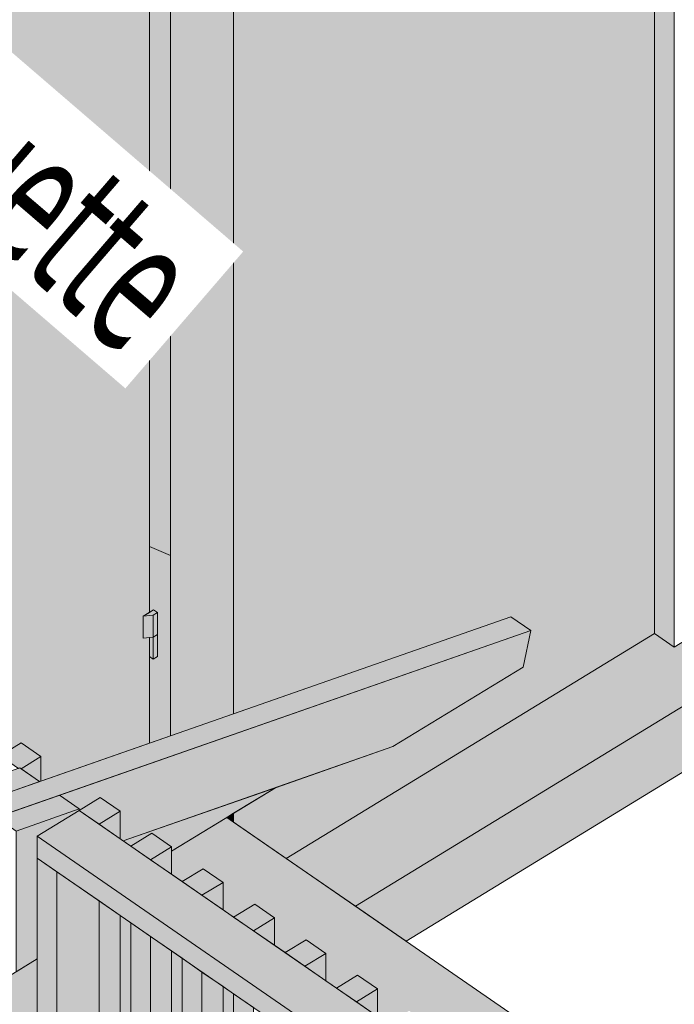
# Model space of a CAD drawing. Header units: millimetres. Extents: x 0 to 1517, y -116 to 725.
# Tile 408 of 501: x 1135 to 1146, y 587 to 604. Entities that reach past the tile are written whole.
import ezdxf

# ---------------------------------------------------------------- set-up
doc = ezdxf.new("R2010")
doc.units = ezdxf.units.MM
doc.layers.add('Ech.1_100', color=7, linetype='Continuous')
doc.styles.add('tahoma-', font='txt', dxfattribs={"height": 1})

msp = doc.modelspace()

# ---------------------------------------------------------------- hatches: boundary and pattern name
at = {"layer": 'Ech.1_100', "linetype": 'Continuous', "lineweight": 5, "true_color": 0xf8f8f8, "transparency": 33554687}
msp.add_hatch(color=7, dxfattribs=at).paths.add_polyline_path([(1138.771, 592.311), (1143.571, 593.99), (1143.914, 593.754), (1143.781, 593.119), (1141.529, 591.744), (1139.496, 591.032), (1138.771, 590.59), (1138.771, 590.436), (1139.681, 589.808), (1146.056, 593.701), (1146.056, 618.92), (1146.034, 618.907), (1145.863, 619.025), (1145.691, 619.333), (1145.691, 619.556), (1145.439, 619.402), (1145.439, 618.543), (1145.075, 618.321), (1144.904, 618.439), (1144.732, 618.748), (1144.732, 618.97), (1144.48, 618.816), (1144.48, 617.958), (1144.116, 617.735), (1143.944, 617.853), (1143.773, 618.162), (1143.773, 618.385), (1143.521, 618.231), (1143.521, 617.372), (1143.157, 617.149), (1142.985, 617.268), (1142.814, 617.576), (1142.814, 617.799), (1142.562, 617.645), (1142.562, 616.786), (1142.197, 616.564), (1142.026, 616.682), (1141.855, 616.99), (1141.855, 617.213), (1141.603, 617.059), (1141.603, 616.2), (1141.238, 615.978), (1141.067, 616.096), (1140.896, 616.404), (1140.896, 616.627), (1140.643, 616.473), (1140.643, 615.614), (1140.279, 615.392), (1140.108, 615.51), (1139.937, 615.819), (1139.937, 616.041), (1139.684, 615.887), (1139.684, 615.029), (1139.32, 614.806), (1139.149, 614.924), (1138.978, 615.233), (1138.978, 615.456), (1138.771, 615.33), (1138.771, 592.311)])
at = {"layer": 'Ech.1_100', "linetype": 'Continuous', "lineweight": 5, "true_color": 0xdcdcdc, "transparency": 33554687}
for points in [[(1146.398, 619.129), (1146.056, 618.92), (1146.056, 593.701), (1146.398, 593.465), (1146.398, 619.129)], [(1137.678, 591.929), (1138.771, 592.311), (1138.771, 615.33), (1138.725, 615.301), (1138.725, 614.443), (1138.361, 614.22), (1138.19, 614.339), (1138.018, 614.647), (1138.018, 614.87), (1137.766, 614.716), (1137.766, 607.241), (1137.678, 607.188), (1137.678, 591.929)], [(1140.88, 588.98), (1148.347, 593.541), (1147.491, 594.132), (1146.398, 593.465), (1146.056, 593.701), (1139.681, 589.808), (1140.88, 588.98)], [(1148.347, 593.541), (1140.88, 588.98), (1141.756, 588.375), (1148.347, 592.4), (1148.347, 593.541)], [(1138.771, 590.59), (1138.653, 590.518), (1138.771, 590.436), (1138.771, 590.59)], [(1134.644, 570.911), (1135.008, 571.039), (1135.008, 581.762), (1135.372, 581.985), (1135.372, 588.068), (1134.644, 587.623), (1134.644, 570.911)]]:
    msp.add_hatch(color=254, dxfattribs=at).paths.add_polyline_path(points)
at = {"layer": 'Ech.1_100', "linetype": 'Continuous', "lineweight": 5, "true_color": 0xb3d6f7, "transparency": 33554687}
msp.add_hatch(color=254, dxfattribs=at).paths.add_polyline_path([(1137.314, 605.037), (1137.205, 605.025), (1137.205, 605.405), (1137.314, 605.472), (1137.314, 607.079), (1137.231, 607.137), (1137.154, 607.275), (1136.807, 607.063), (1136.807, 606.655), (1136.443, 606.433), (1136.271, 606.551), (1136.195, 606.689), (1135.848, 606.477), (1135.848, 606.07), (1135.484, 605.847), (1135.312, 605.965), (1135.236, 606.103), (1134.889, 605.892), (1134.889, 605.484), (1134.525, 605.261), (1134.353, 605.38), (1134.277, 605.518), (1133.93, 605.306), (1133.93, 604.898), (1133.565, 604.675), (1133.394, 604.794), (1133.317, 604.932), (1132.971, 604.72), (1132.971, 604.312), (1132.606, 604.09), (1132.435, 604.208), (1132.358, 604.346), (1132.011, 604.134), (1132.011, 603.726), (1131.647, 603.504), (1131.487, 603.615), (1131.487, 599.042), (1132.02, 598.885), (1131.906, 598.457), (1132.408, 597.971), (1132.376, 597.852), (1132.121, 597.696), (1132.028, 597.348), (1131.664, 597.126), (1131.487, 597.248), (1131.487, 594.238), (1131.532, 594.266), (1131.875, 594.029), (1131.875, 593.555), (1132.059, 593.428), (1132.423, 593.651), (1132.765, 593.414), (1132.765, 592.94), (1132.949, 592.813), (1133.314, 593.036), (1133.656, 592.799), (1133.656, 592.325), (1133.84, 592.198), (1134.204, 592.421), (1134.547, 592.184), (1134.547, 591.71), (1134.731, 591.583), (1135.095, 591.806), (1135.437, 591.569), (1135.437, 591.145), (1137.314, 591.801), (1137.314, 593.63), (1137.205, 593.619), (1137.205, 593.999), (1137.314, 594.065), (1137.314, 605.037)])
at = {"layer": 'Ech.1_100', "linetype": 'Continuous', "lineweight": 5, "true_color": 0xb3b3b3, "transparency": 33554687}
for points in [[(1137.314, 595.206), (1137.678, 595.048), (1137.678, 607.188), (1137.402, 607.019), (1137.314, 607.079), (1137.314, 605.472), (1137.387, 605.516), (1137.456, 605.469), (1137.456, 604.709), (1137.383, 604.664), (1137.314, 604.711), (1137.314, 595.206)], [(1137.314, 591.801), (1137.678, 591.929), (1137.678, 595.048), (1137.314, 595.206), (1137.314, 594.065), (1137.387, 594.11), (1137.456, 594.063), (1137.456, 593.302), (1137.383, 593.258), (1137.314, 593.305), (1137.314, 591.801)]]:
    msp.add_hatch(color=253, dxfattribs=at).paths.add_polyline_path(points)
at = {"layer": 'Ech.1_100', "linetype": 'Continuous', "lineweight": 5, "true_color": 0xc7c7c7, "transparency": 33554687}
for points in [[(1137.205, 593.999), (1137.383, 594.018), (1137.456, 594.063), (1137.387, 594.11), (1137.205, 593.999)], [(1137.383, 593.638), (1137.456, 593.682), (1137.456, 594.063), (1137.383, 594.018), (1137.383, 593.638)], [(1137.205, 593.619), (1137.383, 593.638), (1137.383, 594.018), (1137.205, 593.999), (1137.205, 593.619)], [(1137.383, 593.638), (1137.314, 593.63), (1137.314, 593.305), (1137.383, 593.258), (1137.383, 593.638)], [(1137.383, 593.258), (1137.456, 593.302), (1137.456, 593.682), (1137.383, 593.638), (1137.383, 593.258)]]:
    msp.add_hatch(color=9, dxfattribs=at).paths.add_polyline_path(points)
at = {"layer": 'Ech.1_100', "linetype": 'Continuous', "lineweight": 5, "true_color": 0xd4c4b3, "transparency": 33554687}
for points in [[(1143.571, 593.99), (1105.185, 580.563), (1105.528, 580.326), (1143.914, 593.754), (1143.571, 593.99)], [(1143.914, 593.754), (1135.758, 590.901), (1136.101, 590.664), (1136.101, 590.637), (1136.465, 590.86), (1136.808, 590.623), (1136.808, 590.149), (1136.862, 590.111), (1141.529, 591.744), (1143.781, 593.119), (1143.914, 593.754)]]:
    msp.add_hatch(color=9, dxfattribs=at).paths.add_polyline_path(points)
at = {"layer": 'Ech.1_100', "linetype": 'Continuous', "lineweight": 5, "true_color": 0xeaddd7, "transparency": 33554687}
for points in [[(1135.047, 591.365), (1135.073, 591.374), (1135.094, 591.359), (1135.437, 591.569), (1135.095, 591.806), (1134.731, 591.583), (1135.047, 591.365)], [(1135.416, 591.137), (1135.437, 591.145), (1135.437, 591.569), (1135.094, 591.359), (1135.416, 591.137)], [(1136.443, 590.401), (1136.808, 590.623), (1136.465, 590.86), (1136.101, 590.637), (1136.443, 590.401)], [(1136.808, 590.623), (1136.443, 590.401), (1136.808, 590.149), (1136.808, 590.623)], [(1137.334, 589.786), (1137.698, 590.008), (1137.356, 590.245), (1136.991, 590.022), (1137.334, 589.786)], [(1137.698, 590.008), (1137.334, 589.786), (1137.698, 589.534), (1137.698, 590.008)], [(1138.225, 589.171), (1138.589, 589.393), (1138.246, 589.63), (1137.882, 589.407), (1138.225, 589.171)], [(1138.589, 589.393), (1138.225, 589.171), (1138.589, 588.919), (1138.589, 589.393)], [(1136.808, 588.821), (1136.443, 589.072), (1136.443, 582.573), (1136.808, 582.322), (1136.808, 588.821)], [(1139.115, 588.556), (1139.48, 588.778), (1139.137, 589.015), (1138.773, 588.792), (1139.115, 588.556)], [(1139.48, 588.778), (1139.115, 588.556), (1139.48, 588.304), (1139.48, 588.778)], [(1136.991, 582.195), (1137.334, 581.958), (1137.334, 588.457), (1136.991, 588.694), (1136.991, 582.195)], [(1137.698, 588.206), (1137.334, 588.457), (1137.334, 581.958), (1137.698, 581.707), (1137.698, 588.206)], [(1140.006, 587.941), (1140.37, 588.163), (1140.028, 588.4), (1139.663, 588.177), (1140.006, 587.941)], [(1138.225, 587.842), (1137.882, 588.079), (1137.882, 581.58), (1138.225, 581.343), (1138.225, 587.842)], [(1140.37, 588.163), (1140.006, 587.941), (1140.37, 587.689), (1140.37, 588.163)], [(1138.225, 581.343), (1138.589, 581.092), (1138.589, 587.591), (1138.225, 587.842), (1138.225, 581.343)], [(1140.918, 587.785), (1140.554, 587.562), (1140.897, 587.326), (1141.261, 587.548), (1140.918, 587.785)], [(1138.773, 580.965), (1139.115, 580.728), (1139.115, 587.227), (1138.773, 587.464), (1138.773, 580.965)], [(1141.261, 587.548), (1140.897, 587.326), (1141.261, 587.074), (1141.261, 587.548)]]:
    msp.add_hatch(color=254, dxfattribs=at).paths.add_polyline_path(points)
at = {"layer": 'Ech.1_100', "linetype": 'Continuous', "lineweight": 5, "true_color": 0xe0c8b3, "transparency": 33554687}
for points in [[(1134.323, 590.755), (1135.416, 591.137), (1135.073, 591.374), (1133.981, 590.992), (1134.323, 590.755)], [(1135.008, 590.282), (1136.101, 590.664), (1135.758, 590.901), (1134.666, 590.519), (1135.008, 590.282)], [(1136.101, 590.664), (1135.008, 590.282), (1135.008, 587.846), (1135.372, 588.068), (1135.372, 590.192), (1136.101, 590.637), (1136.101, 590.664)]]:
    msp.add_hatch(color=9, dxfattribs=at).paths.add_polyline_path(points)
at = {"layer": 'Ech.1_100', "linetype": 'Continuous', "lineweight": 5, "true_color": 0xf7d1b3, "transparency": 33554687}
msp.add_hatch(color=254, dxfattribs=at).paths.add_polyline_path([(1139.496, 591.032), (1136.862, 590.111), (1136.991, 590.022), (1137.356, 590.245), (1137.698, 590.008), (1137.698, 589.935), (1139.496, 591.032)])
at = {"layer": 'Ech.1_100', "linetype": 'Continuous', "lineweight": 5, "true_color": 0xe0d1b3, "transparency": 33554687}
for points in [[(1153.319, 577.8), (1154.23, 578.119), (1136.101, 590.637), (1135.372, 590.192), (1153.319, 577.8)], [(1153.163, 577.746), (1153.319, 577.8), (1135.372, 590.192), (1135.372, 589.812), (1153.163, 577.527), (1153.163, 577.746)], [(1135.372, 582.365), (1135.715, 582.128), (1135.715, 589.575), (1135.372, 589.812), (1135.372, 582.365)], [(1135.715, 582.128), (1136.443, 582.573), (1136.443, 589.072), (1135.715, 589.575), (1135.715, 582.128)]]:
    msp.add_hatch(color=254, dxfattribs=at).paths.add_polyline_path(points)
at = {"layer": 'Ech.1_100', "linetype": 'Continuous', "lineweight": 5, "true_color": 0xf1dcb3, "transparency": 33554687}
for points in [[(1142.151, 586.533), (1142.189, 586.543), (1142.684, 586.705), (1143.164, 586.885), (1143.626, 587.083), (1138.653, 590.518), (1137.698, 589.935), (1137.698, 589.534), (1137.882, 589.407), (1138.246, 589.63), (1138.589, 589.393), (1138.589, 588.919), (1138.773, 588.792), (1139.137, 589.015), (1139.48, 588.778), (1139.48, 588.304), (1139.663, 588.177), (1140.028, 588.4), (1140.37, 588.163), (1140.37, 587.689), (1140.554, 587.562), (1140.918, 587.785), (1141.261, 587.548), (1141.261, 587.074), (1141.445, 586.947), (1141.809, 587.17), (1142.151, 586.933), (1142.151, 586.533)], [(1136.808, 586.055), (1136.991, 586.039), (1136.991, 588.694), (1136.808, 588.821), (1136.808, 586.055)], [(1137.88, 585.985), (1137.882, 585.985), (1137.882, 588.079), (1137.698, 588.206), (1137.698, 585.993), (1137.88, 585.985)], [(1138.589, 585.986), (1138.773, 585.991), (1138.773, 587.464), (1138.589, 587.591), (1138.589, 585.986)]]:
    msp.add_hatch(color=254, dxfattribs=at).paths.add_polyline_path(points)

# ---------------------------------------------------------------- linework, layer by layer
at = {"layer": 'Ech.1_100', "color": 7, "linetype": 'Continuous', "lineweight": 5}
for points in [[(1146.398, 619.129), (1146.056, 618.92), (1146.056, 593.701), (1146.398, 593.465), (1146.398, 619.129)], [(1137.678, 591.929), (1138.771, 592.311), (1138.771, 615.33), (1138.725, 615.301), (1138.725, 614.443), (1138.361, 614.22), (1138.19, 614.339), (1138.018, 614.647), (1138.018, 614.87), (1137.766, 614.716), (1137.766, 607.241), (1137.678, 607.188), (1137.678, 591.929)], [(1137.314, 595.206), (1137.678, 595.048), (1137.678, 607.188), (1137.402, 607.019), (1137.314, 607.079), (1137.314, 605.472), (1137.387, 605.516), (1137.456, 605.469), (1137.456, 604.709), (1137.383, 604.664), (1137.314, 604.711), (1137.314, 595.206)], [(1137.314, 591.801), (1137.678, 591.929), (1137.678, 595.048), (1137.314, 595.206), (1137.314, 594.065), (1137.387, 594.11), (1137.456, 594.063), (1137.456, 593.302), (1137.383, 593.258), (1137.314, 593.305), (1137.314, 591.801)], [(1137.205, 593.999), (1137.383, 594.018), (1137.456, 594.063), (1137.387, 594.11), (1137.205, 593.999)], [(1137.383, 593.638), (1137.456, 593.682), (1137.456, 594.063), (1137.383, 594.018), (1137.383, 593.638)], [(1140.88, 588.98), (1148.347, 593.541), (1147.491, 594.132), (1146.398, 593.465), (1146.056, 593.701), (1139.681, 589.808), (1140.88, 588.98)], [(1143.571, 593.99), (1105.185, 580.563), (1105.528, 580.326), (1143.914, 593.754), (1143.571, 593.99)], [(1137.205, 593.619), (1137.383, 593.638), (1137.383, 594.018), (1137.205, 593.999), (1137.205, 593.619)], [(1143.914, 593.754), (1135.758, 590.901), (1136.101, 590.664), (1136.101, 590.637), (1136.465, 590.86), (1136.808, 590.623), (1136.808, 590.149), (1136.862, 590.111), (1141.529, 591.744), (1143.781, 593.119), (1143.914, 593.754)], [(1137.383, 593.638), (1137.314, 593.63), (1137.314, 593.305), (1137.383, 593.258), (1137.383, 593.638)], [(1137.383, 593.258), (1137.456, 593.302), (1137.456, 593.682), (1137.383, 593.638), (1137.383, 593.258)], [(1148.347, 593.541), (1140.88, 588.98), (1141.756, 588.375), (1148.347, 592.4), (1148.347, 593.541)], [(1135.047, 591.365), (1135.073, 591.374), (1135.094, 591.359), (1135.437, 591.569), (1135.095, 591.806), (1134.731, 591.583), (1135.047, 591.365)], [(1135.416, 591.137), (1135.437, 591.145), (1135.437, 591.569), (1135.094, 591.359), (1135.416, 591.137)], [(1134.323, 590.755), (1135.416, 591.137), (1135.073, 591.374), (1133.981, 590.992), (1134.323, 590.755)], [(1139.496, 591.032), (1136.862, 590.111), (1136.991, 590.022), (1137.356, 590.245), (1137.698, 590.008), (1137.698, 589.935), (1139.496, 591.032)], [(1135.008, 590.282), (1136.101, 590.664), (1135.758, 590.901), (1134.666, 590.519), (1135.008, 590.282)], [(1136.443, 590.401), (1136.808, 590.623), (1136.465, 590.86), (1136.101, 590.637), (1136.443, 590.401)], [(1136.101, 590.664), (1135.008, 590.282), (1135.008, 587.846), (1135.372, 588.068), (1135.372, 590.192), (1136.101, 590.637), (1136.101, 590.664)], [(1153.319, 577.8), (1154.23, 578.119), (1136.101, 590.637), (1135.372, 590.192), (1153.319, 577.8)], [(1136.808, 590.623), (1136.443, 590.401), (1136.808, 590.149), (1136.808, 590.623)], [(1138.771, 590.59), (1138.653, 590.518), (1138.771, 590.436), (1138.771, 590.59)], [(1153.163, 577.746), (1153.319, 577.8), (1135.372, 590.192), (1135.372, 589.812), (1153.163, 577.527), (1153.163, 577.746)], [(1137.334, 589.786), (1137.698, 590.008), (1137.356, 590.245), (1136.991, 590.022), (1137.334, 589.786)], [(1137.698, 590.008), (1137.334, 589.786), (1137.698, 589.534), (1137.698, 590.008)], [(1135.372, 582.365), (1135.715, 582.128), (1135.715, 589.575), (1135.372, 589.812), (1135.372, 582.365)], [(1138.225, 589.171), (1138.589, 589.393), (1138.246, 589.63), (1137.882, 589.407), (1138.225, 589.171)], [(1135.715, 582.128), (1136.443, 582.573), (1136.443, 589.072), (1135.715, 589.575), (1135.715, 582.128)], [(1138.589, 589.393), (1138.225, 589.171), (1138.589, 588.919), (1138.589, 589.393)], [(1136.808, 588.821), (1136.443, 589.072), (1136.443, 582.573), (1136.808, 582.322), (1136.808, 588.821)], [(1139.115, 588.556), (1139.48, 588.778), (1139.137, 589.015), (1138.773, 588.792), (1139.115, 588.556)], [(1136.808, 586.055), (1136.991, 586.039), (1136.991, 588.694), (1136.808, 588.821), (1136.808, 586.055)], [(1139.48, 588.778), (1139.115, 588.556), (1139.48, 588.304), (1139.48, 588.778)], [(1136.991, 582.195), (1137.334, 581.958), (1137.334, 588.457), (1136.991, 588.694), (1136.991, 582.195)], [(1137.698, 588.206), (1137.334, 588.457), (1137.334, 581.958), (1137.698, 581.707), (1137.698, 588.206)], [(1140.006, 587.941), (1140.37, 588.163), (1140.028, 588.4), (1139.663, 588.177), (1140.006, 587.941)], [(1137.88, 585.985), (1137.882, 585.985), (1137.882, 588.079), (1137.698, 588.206), (1137.698, 585.993), (1137.88, 585.985)], [(1138.225, 587.842), (1137.882, 588.079), (1137.882, 581.58), (1138.225, 581.343), (1138.225, 587.842)], [(1140.37, 588.163), (1140.006, 587.941), (1140.37, 587.689), (1140.37, 588.163)], [(1134.644, 570.911), (1135.008, 571.039), (1135.008, 581.762), (1135.372, 581.985), (1135.372, 588.068), (1134.644, 587.623), (1134.644, 570.911)], [(1138.225, 581.343), (1138.589, 581.092), (1138.589, 587.591), (1138.225, 587.842), (1138.225, 581.343)], [(1140.918, 587.785), (1140.554, 587.562), (1140.897, 587.326), (1141.261, 587.548), (1140.918, 587.785)], [(1138.589, 585.986), (1138.773, 585.991), (1138.773, 587.464), (1138.589, 587.591), (1138.589, 585.986)], [(1138.773, 580.965), (1139.115, 580.728), (1139.115, 587.227), (1138.773, 587.464), (1138.773, 580.965)], [(1141.261, 587.548), (1140.897, 587.326), (1141.261, 587.074), (1141.261, 587.548)]]:
    msp.add_lwpolyline(points, close=True, dxfattribs=at)
for points in [[(1138.771, 615.33), (1138.771, 592.311), (1138.771, 592.311), (1143.571, 593.99), (1143.914, 593.754), (1143.781, 593.119), (1141.529, 591.744), (1139.496, 591.032), (1138.771, 590.59), (1138.771, 590.436), (1139.681, 589.808), (1146.056, 593.701), (1146.056, 618.92)], [(1134.731, 591.583), (1135.095, 591.806), (1135.437, 591.569), (1135.437, 591.145), (1137.314, 591.801), (1137.314, 593.63), (1137.205, 593.619), (1137.205, 593.999), (1137.314, 594.065), (1137.314, 605.037)], [(1143.626, 587.083), (1138.653, 590.518), (1137.698, 589.935), (1137.698, 589.534), (1137.882, 589.407), (1138.246, 589.63), (1138.589, 589.393), (1138.589, 588.919), (1138.773, 588.792), (1139.137, 589.015), (1139.48, 588.778), (1139.48, 588.304), (1139.663, 588.177), (1140.028, 588.4), (1140.37, 588.163), (1140.37, 587.689), (1140.554, 587.562), (1140.918, 587.785), (1141.261, 587.548), (1141.261, 587.074)]]:
    msp.add_lwpolyline(points, dxfattribs=at)

# ---------------------------------------------------------------- next in the draw order: texts
at = {"layer": 'Ech.1_100', "color": 7, "linetype": 'Continuous', "insert": (1124.622, 612.141), "char_height": 2.5, "attachment_point": 1, "rotation": 319.2744, "style": 'tahoma-', "bg_fill": 3, "box_fill_scale": 1.15, "bg_fill_color": 256, "bg_fill_true_color": 13158600, "bg_fill_transparency": 33554687}
msp.add_mtext('\\A1;\\fTahoma|b0|i0;\\W0.600000;\\H2.375000;Console de casquette', dxfattribs=at)

doc.saveas('drawing.dxf')
